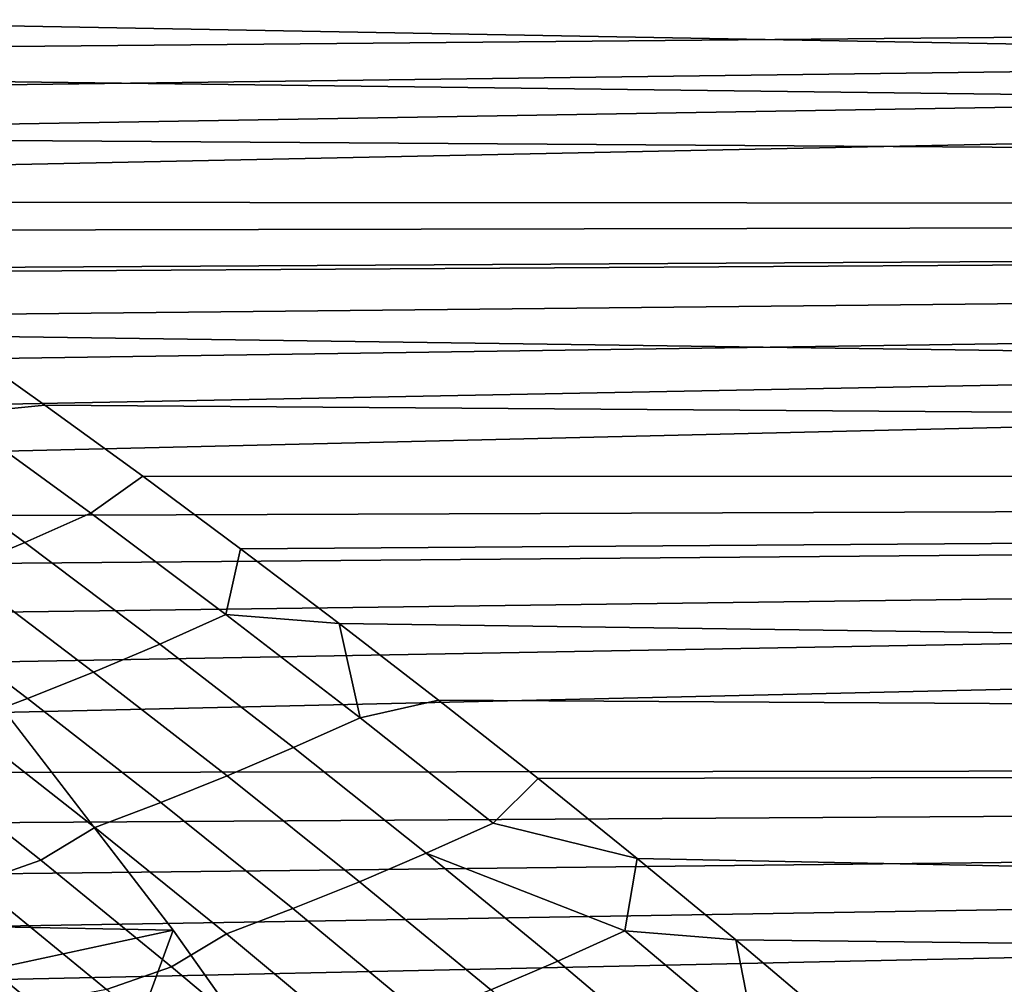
# Model space of a CAD drawing. Header units: metres. Extents: x -32 to 117, y -314 to 32.
# Tile 278 of 380: x 25.7 to 28.51, y 19.16 to 21.91. Entities that reach past the tile are written whole.
import ezdxf

# ---------------------------------------------------------------- set-up
doc = ezdxf.new("R2010")
doc.units = ezdxf.units.M
doc.layers.add('solid_24_501_064_XXX', color=7, linetype='CONTINUOUS')

msp = doc.modelspace()

# ---------------------------------------------------------------- linework, layer by layer
at = {"layer": 'solid_24_501_064_XXX'}
for points in [[(21.738594, 21.914804, 69.428177), (21.924038, 21.796108, 69.576393), (54.700001, 22.095934, 69.19796)], [(21.924038, 21.796108, 69.576393), (22.110067, 21.675333, 69.725121), (54.700001, 22.095934, 69.19796)], [(22.110067, 21.675333, 69.725121), (22.296413, 21.552561, 69.874207), (54.700001, 22.095934, 69.19796)], [(22.296413, 21.552561, 69.874207), (22.4828, 21.427876, 70.023491), (54.700001, 22.095934, 69.19796)], [(22.668949, 21.301367, 70.172829), (54.700001, 21.366354, 70.096382), (54.700001, 22.095934, 69.19796), (22.4828, 21.427876, 70.023491)], [(24.131073, 21.916349, 34.573765), (23.867912, 22.081989, 34.784145), (54.700001, 22.095934, 34.802044), (54.700001, 21.366354, 33.903622)], [(24.397137, 21.745296, 34.360779), (24.131073, 21.916349, 34.573765), (54.700001, 21.366354, 33.903622)], [(24.667316, 21.568539, 34.145081), (24.397137, 21.745296, 34.360779), (54.700001, 21.366354, 33.903622)], [(24.941017, 21.386221, 33.927105), (24.667316, 21.568539, 34.145081), (54.700001, 21.366354, 33.903622)], [(22.668949, 21.301367, 70.172829), (22.855833, 21.172482, 70.32283), (54.700001, 21.366354, 70.096382)], [(22.855833, 21.172482, 70.32283), (23.044794, 21.040499, 70.474236), (54.700001, 21.366354, 70.096382)], [(23.044794, 21.040499, 70.474236), (23.235342, 20.90568, 70.626663), (54.700001, 21.366354, 70.096382)], [(23.235342, 20.90568, 70.626663), (23.426975, 20.768299, 70.779716), (54.700001, 21.366354, 70.096382)], [(23.426975, 20.768299, 70.779716), (23.619194, 20.628641, 70.933014), (54.700001, 21.366354, 70.096382)], [(23.811499, 20.487005, 71.086189), (54.700001, 20.600269, 70.963882), (54.700001, 21.366354, 70.096382), (23.619194, 20.628641, 70.933014)], [(25.217369, 21.198549, 33.707336), (24.941017, 21.386221, 33.927105), (54.700001, 21.366354, 33.903622)], [(25.495491, 21.005751, 33.486263), (25.217369, 21.198549, 33.707336), (54.700001, 21.366354, 33.903622), (54.700001, 20.600269, 33.036118)], [(-24.523338, 21.327351, -303.5), (25.351879, 20.335474, -303.5), (26.140261, 19.311563, -303.5), (-25.351879, 20.335474, -303.5)], [(25.774513, 20.808062, 33.264351), (25.495491, 21.005751, 33.486263), (54.700001, 20.600269, 33.036118)], [(25.516405, 20.782026, 33.23085), (25.495491, 21.005751, 33.486263), (25.774513, 20.808062, 33.264351)], [(25.905155, 20.499765, 32.923004), (25.516405, 20.782026, 33.23085), (25.774513, 20.808062, 33.264351), (26.053558, 20.605742, 33.042061)], [(26.053558, 20.605742, 33.042061), (25.774513, 20.808062, 33.264351), (54.700001, 20.600269, 33.036118)], [(25.516405, 20.782026, 33.23085), (25.905155, 20.499765, 32.923004), (25.717113, 20.416176, 32.819157), (25.329184, 20.69923, 33.124908)], [(25.329184, 20.69923, 33.124908), (25.717113, 20.416176, 32.819157), (25.529331, 20.337248, 32.711269), (25.142221, 20.621157, 33.014996)], [(26.29085, 20.211411, 32.617783), (25.905155, 20.499765, 32.923004), (26.053558, 20.605742, 33.042061), (26.3326, 20.39868, 32.819439)], [(26.3326, 20.39868, 32.819439), (26.053558, 20.605742, 33.042061), (54.700001, 20.600269, 33.036118)], [(23.811499, 20.487005, 71.086189), (24.003387, 20.343695, 71.238869), (54.700001, 20.600269, 70.963882)], [(24.003387, 20.343695, 71.238869), (24.194359, 20.199028, 71.390701), (54.700001, 20.600269, 70.963882)], [(24.194359, 20.199028, 71.390701), (24.383913, 20.053331, 71.541336), (54.700001, 20.600269, 70.963882)], [(24.383913, 20.053331, 71.541336), (24.571548, 19.90694, 71.690445), (54.700001, 20.600269, 70.963882)], [(24.756763, 19.760206, 71.8377), (54.700001, 19.79899, 71.798988), (54.700001, 20.600269, 70.963882), (24.571548, 19.90694, 71.690445)], [(26.613995, 20.185762, 32.59549), (26.3326, 20.39868, 32.819439), (54.700001, 20.600269, 33.036118), (54.700001, 19.79899, 32.201012)], [(25.905155, 20.499765, 32.923004), (26.29085, 20.211411, 32.617783), (26.101967, 20.127094, 32.516075), (25.717113, 20.416176, 32.819157)], [(25.717113, 20.416176, 32.819157), (26.101967, 20.127094, 32.516075), (25.913343, 20.047379, 32.410255), (25.529331, 20.337248, 32.711269)], [(26.29085, 20.211411, 32.617783), (26.3326, 20.39868, 32.819439), (26.613995, 20.185762, 32.59549)], [(-25.351879, 20.335474, -303.5), (26.140261, 19.311563, -303.5), (26.88744, 18.256929, -303.5), (-26.140261, 19.311563, -303.5)], [(25.130596, 19.688564, -301.352966), (25.521971, 19.178516, -301.352966), (26.140261, 19.311563, -303.5), (25.351879, 20.335474, -303.5)], [(25.529331, 20.337248, 32.711269), (25.913343, 20.047379, 32.410255), (25.725121, 19.972321, 32.300392), (25.341948, 20.263041, 32.599415)], [(25.341948, 20.263041, 32.599415), (25.725121, 19.972321, 32.300392), (25.53743, 19.901976, 32.186573), (25.155094, 20.193607, 32.483673)], [(26.29085, 20.211411, 32.617783), (26.673374, 19.916908, 32.315273), (26.483625, 19.831936, 32.215744), (26.101967, 20.127094, 32.516075)], [(26.29085, 20.211411, 32.617783), (26.613995, 20.185762, 32.59549), (26.673374, 19.916908, 32.315273)], [(26.896978, 19.967312, 32.370773), (26.613995, 20.185762, 32.59549), (54.700001, 19.79899, 32.201012)], [(26.673374, 19.916908, 32.315273), (26.613995, 20.185762, 32.59549), (26.896978, 19.967312, 32.370773)], [(26.101967, 20.127094, 32.516075), (26.483625, 19.831936, 32.215744), (26.29414, 19.751501, 32.112026), (25.913343, 20.047379, 32.410255)], [(25.913343, 20.047379, 32.410255), (26.29414, 19.751501, 32.112026), (26.105055, 19.675659, 32.0042), (25.725121, 19.972321, 32.300392)], [(25.725121, 19.972321, 32.300392), (26.105055, 19.675659, 32.0042), (25.916506, 19.604467, 31.89234), (25.53743, 19.901976, 32.186573)], [(27.052591, 19.616207, 32.015564), (26.673374, 19.916908, 32.315273), (26.896978, 19.967312, 32.370773), (27.180437, 19.743832, 32.146004)], [(27.180437, 19.743832, 32.146004), (26.896978, 19.967312, 32.370773), (54.700001, 19.79899, 32.201012)], [(26.673374, 19.916908, 32.315273), (27.052591, 19.616207, 32.015564), (26.861956, 19.530653, 31.918247), (26.483625, 19.831936, 32.215744)], [(25.53743, 19.901976, 32.186573), (25.916506, 19.604467, 31.89234), (25.762648, 19.510717, 31.75025), (25.386635, 19.808174, 32.040855)], [(26.483625, 19.831936, 32.215744), (26.861956, 19.530653, 31.918247), (26.671585, 19.449568, 31.816677), (26.29414, 19.751501, 32.112026)], [(24.756763, 19.760206, 71.8377), (24.939058, 19.61348, 71.98278), (54.700001, 19.79899, 71.798988)], [(24.939058, 19.61348, 71.98278), (25.11932, 19.46615, 72.126328), (54.700001, 19.79899, 71.798988)], [(25.11932, 19.46615, 72.126328), (25.298649, 19.317451, 72.269089), (54.700001, 19.79899, 71.798988)], [(25.386635, 19.808174, 32.040855), (25.762648, 19.510717, 31.75025), (25.578781, 19.446239, 31.628204), (25.203833, 19.744562, 31.91684)], [(25.298649, 19.317451, 72.269089), (25.476879, 19.167536, 72.410919), (54.700001, 19.79899, 71.798988)], [(25.476879, 19.167536, 72.410919), (25.653841, 19.016552, 72.551659), (54.700001, 19.79899, 71.798988)], [(25.829365, 18.86466, 72.69117), (54.700001, 18.963884, 72.600266), (54.700001, 19.79899, 71.798988), (25.653841, 19.016552, 72.551659)], [(27.463261, 19.515858, 31.921869), (27.180437, 19.743832, 32.146004), (54.700001, 19.79899, 32.201012), (54.700001, 18.963884, 31.399731)], [(26.29414, 19.751501, 32.112026), (26.671585, 19.449568, 31.816677), (26.481619, 19.373013, 31.710922), (26.105055, 19.675659, 32.0042)], [(27.052591, 19.616207, 32.015564), (27.180437, 19.743832, 32.146004), (27.463261, 19.515858, 31.921869)], [(26.105055, 19.675659, 32.0042), (26.481619, 19.373013, 31.710922), (26.292189, 19.301044, 31.601063), (25.916506, 19.604467, 31.89234)], [(25.916506, 19.604467, 31.89234), (26.292189, 19.301044, 31.601063), (26.135263, 19.207464, 31.46262), (25.762648, 19.510717, 31.75025)], [(26.861956, 19.530653, 31.918247), (27.052591, 19.616207, 32.015564), (27.463261, 19.515858, 31.921869), (27.428341, 19.309258, 31.718775)], [(25.762648, 19.510717, 31.75025), (26.135263, 19.207464, 31.46262), (25.950315, 19.142191, 31.342585), (25.578781, 19.446239, 31.628204)], [(26.861956, 19.530653, 31.918247), (27.236797, 19.223194, 31.623711), (27.045521, 19.141535, 31.524321), (26.671585, 19.449568, 31.816677)], [(27.428341, 19.309258, 31.718775), (27.236797, 19.223194, 31.623711), (26.861956, 19.530653, 31.918247)], [(27.428341, 19.309258, 31.718775), (27.463261, 19.515858, 31.921869), (27.744343, 19.283949, 31.699032)], [(27.744343, 19.283949, 31.699032), (27.463261, 19.515858, 31.921869), (54.700001, 18.963884, 31.399731)], [(25.950315, 19.142191, 31.342585), (25.741215, 19.102543, 31.237907), (25.36903, 19.408268, 31.522949), (25.578781, 19.446239, 31.628204)], [(26.671585, 19.449568, 31.816677), (27.045521, 19.141535, 31.524321), (26.854649, 19.064339, 31.420679), (26.481619, 19.373013, 31.710922)], [(25.36903, 19.408268, 31.522949), (25.741215, 19.102543, 31.237907), (25.617697, 18.996931, 31.064905), (25.250683, 19.301609, 31.344887)], [(26.481619, 19.373013, 31.710922), (26.854649, 19.064339, 31.420679), (26.664316, 18.991661, 31.312859), (26.292189, 19.301044, 31.601063)], [(-26.140261, 19.311563, -303.5), (26.88744, 18.256929, -303.5), (27.591951, 17.173637, -303.5), (-26.88744, 18.256929, -303.5)], [(25.521971, 19.178516, -301.352966), (25.902994, 18.66069, -301.352966), (26.140261, 19.311563, -303.5)], [(25.902994, 18.66069, -301.352966), (26.273514, 18.135296, -301.352966), (26.88744, 18.256929, -303.5), (26.140261, 19.311563, -303.5)], [(26.292189, 19.301044, 31.601063), (26.664316, 18.991661, 31.312859), (26.504328, 18.898378, 31.178078), (26.135263, 19.207464, 31.46262)], [(27.428341, 19.309258, 31.718775), (27.800459, 18.996, 31.425028), (27.607986, 18.909508, 31.332251), (27.236797, 19.223194, 31.623711)], [(27.428341, 19.309258, 31.718775), (27.744343, 19.283949, 31.699032), (27.800459, 18.996, 31.425028)], [(28.02257, 19.048695, 31.478128), (27.744343, 19.283949, 31.699032), (54.700001, 18.963884, 31.399731)], [(27.800459, 18.996, 31.425028), (27.744343, 19.283949, 31.699032), (28.02257, 19.048695, 31.478128)], [(26.135263, 19.207464, 31.46262), (26.504328, 18.898378, 31.178078), (26.318279, 18.83238, 31.060091), (25.950315, 19.142191, 31.342585)], [(27.236797, 19.223194, 31.623711), (27.607986, 18.909508, 31.332251), (27.415783, 18.827351, 31.235081), (27.045521, 19.141535, 31.524321)], [(25.480045, 19.147013, -301.181946), (26.230354, 18.105507, -301.181946), (25.902994, 18.66069, -301.352966), (25.521971, 19.178516, -301.352966)]]:
    msp.add_3dface(points, dxfattribs=at)

doc.saveas('drawing.dxf')
